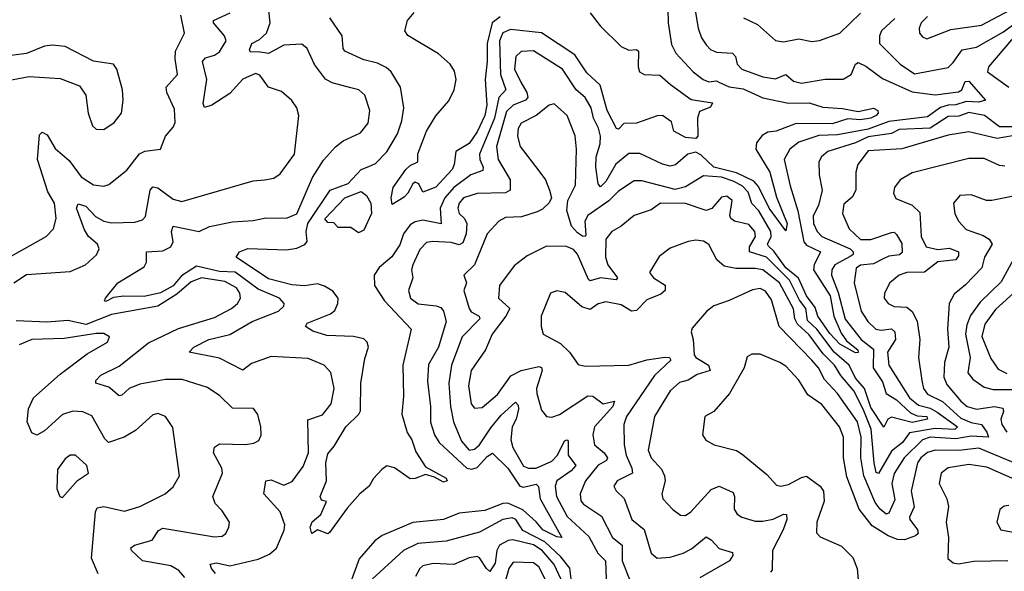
# Model space of a CAD drawing. Extents: x 1552294 to 1694791, y 811929 to 917222.
# Tile 534 of 643: x 1641398 to 1645223, y 902484 to 904628. Entities that reach past the tile are written whole.
import ezdxf

# ---------------------------------------------------------------- set-up
doc = ezdxf.new("R2010")
doc.units = 0

msp = doc.modelspace()

# ---------------------------------------------------------------- linework, layer by layer
at = {"layer": '0CON10XD'}
for points in [[(1643915, 904730), (1643917.2, 904615), (1643930.7, 904530.7), (1643947.3, 904497.3), (1644015.2, 904425.2), (1644052.9, 904395), (1644075, 904386.8), (1644105, 904390.7), (1644114.4, 904385), (1644155, 904367), (1644209.5, 904359.5), (1644285, 904324.5), (1644385, 904303.9), (1644465, 904304), (1644518.3, 904288.3), (1644595, 904282.9), (1644655, 904270.6), (1644715, 904284.4), (1644731.4, 904275), (1644732.7, 904265), (1644725.3, 904255), (1644704.4, 904244.4), (1644665, 904238.5), (1644615, 904242.4), (1644555, 904222.5), (1644415, 904223.7), (1644337.5, 904195), (1644305, 904190.3), (1644282.3, 904177.7), (1644260.4, 904149.6), (1644258.3, 904125), (1644312, 904035), (1644337.9, 903937.9), (1644380.2, 903835), (1644375, 903807.5), (1644309.4, 903895), (1644268.8, 903978.8), (1644250, 904000), (1644182.7, 904032.7), (1644094.7, 904054.7), (1644045, 904102.3), (1644025, 904112.5), (1643994.4, 904105.6), (1643946, 904064), (1643925, 904058.4), (1643896, 904066), (1643807.1, 904107.1), (1643765, 904107.1), (1643714.4, 904065.6), (1643675, 903998.8), (1643655, 903978.5), (1643645, 903990), (1643636.7, 904055), (1643637.2, 904095), (1643653.7, 904145), (1643654, 904175), (1643646.6, 904206.6), (1643627, 904245), (1643619, 904285), (1643595.4, 904325.4), (1643560.7, 904355), (1643506.4, 904435), (1643395, 904506.7), (1643345.9, 904504.1), (1643325.5, 904484.5), (1643320.2, 904435), (1643345.3, 904385.3)], [(1641375, 903604.7), (1641425, 903637.9), (1641595, 903649.7), (1641654.4, 903675), (1641696.5, 903713.5), (1641706.7, 903736.7), (1641700, 903755), (1641665.9, 903785), (1641650.5, 903810.5), (1641619.5, 903895), (1641625, 903911.8), (1641655, 903902.6), (1641693.3, 903863.3), (1641725.6, 903845), (1641755, 903838.8), (1641845, 903841.2), (1641875, 903849.6), (1641887.7, 903862.3), (1641904.8, 903965.2), (1641915, 903978.4), (1641935, 903973.8), (1641995, 903929.7), (1642028.3, 903921.7), (1642305, 904001.5), (1642350, 904005), (1642385, 904011.8), (1642410.7, 904029.3), (1642466.2, 904105), (1642482.9, 904255), (1642474.4, 904285), (1642455, 904314.2), (1642415, 904348.1), (1642365, 904366.1), (1642331.6, 904411.6), (1642315, 904418), (1642265, 904396.8), (1642215, 904340.6), (1642145, 904296), (1642115.9, 904285.9), (1642111.5, 904301.5), (1642124.8, 904395), (1642108, 904465), (1642120.1, 904479.9), (1642155, 904489.7), (1642175, 904502.5), (1642200.7, 904545), (1642194.1, 904565), (1642150.7, 904615), (1642151.5, 904625), (1642216.2, 904653.8)], [(1642158.9, 902475), (1642143.1, 902495), (1642138.8, 902511.2), (1642163.2, 902516.8), (1642215, 902505.6), (1642325, 902530.7), (1642369.3, 902550.7), (1642395.7, 902574.3), (1642426, 902644), (1642427.9, 902665), (1642409.6, 902715), (1642347.1, 902785), (1642354.2, 902835.8), (1642375, 902840), (1642425, 902818.2), (1642457.4, 902832.6), (1642499.1, 902890.9), (1642520.4, 902945), (1642517.6, 903072.4), (1642575, 903092.5), (1642607.7, 903135), (1642620, 903195), (1642606.5, 903256.5), (1642580.8, 903285), (1642518.5, 903311.5), (1642375, 903319.1), (1642298.5, 903291.5), (1642264.6, 903265.4), (1642175, 903311.8), (1642056.2, 903335), (1642074.6, 903355), (1642132.9, 903385), (1642215, 903404.7), (1642301.2, 903455), (1642403.5, 903495), (1642424.5, 903515), (1642425.5, 903525), (1642407.5, 903545), (1642325, 903580), (1642235, 903646.2), (1642175, 903649.5), (1642085, 903670.3), (1642027.5, 903632.5), (1641995, 903593), (1641945, 903566.2), (1641882.4, 903552.4), (1641803, 903553), (1641762.5, 903547.5), (1641733, 903533), (1641727.5, 903535), (1641731.2, 903545), (1641780, 903605), (1641882.4, 903667.6), (1641890.5, 903685), (1641891.2, 903725), (1641955, 903729.1), (1641985.6, 903745), (1641994.6, 903765), (1641987.8, 903805), (1641994.7, 903825.3), (1642095.2, 903804.8), (1642136.1, 903823.9), (1642225, 903841.9), (1642305, 903847.1), (1642355, 903858.2), (1642435, 903856.9), (1642475, 903873.3), (1642535.3, 904015), (1642578.7, 904081.3), (1642625, 904133.5), (1642655, 904157.1), (1642721.9, 904188.1), (1642752.7, 904225), (1642759.1, 904275), (1642739.5, 904335), (1642715.8, 904355), (1642685, 904363.1), (1642612.7, 904382.7), (1642586.4, 904396.4), (1642543.2, 904453.2), (1642515.3, 904515.3), (1642495, 904533.1), (1642425, 904529.3), (1642365, 904495.8), (1642325, 904503.1), (1642295, 904501.5), (1642290.8, 904510.8), (1642300.5, 904535), (1642329.6, 904550.4), (1642356.5, 904575), (1642371.2, 904615), (1642366.2, 904663.8)], [(1643614.9, 904654.9), (1643653.3, 904603.3), (1643735, 904523.5), (1643765, 904509.1), (1643795, 904511.9), (1643802.9, 904505), (1643800.9, 904445), (1643806.7, 904425), (1643824.4, 904414.4), (1643885, 904412.6), (1643926, 904376), (1644007.2, 904317.2), (1644089.6, 904305), (1644082.1, 904287.9), (1644039.1, 904270.9), (1644031.5, 904245), (1644032.5, 904175), (1644025, 904166), (1643985, 904170.5), (1643940, 904195), (1643930.1, 904230.1), (1643895, 904255.4), (1643875, 904254.7), (1643795, 904225.6), (1643745.8, 904224.2), (1643725, 904202.7), (1643716.7, 904205), (1643680.8, 904275), (1643653.3, 904373.3), (1643600.9, 904420.9), (1643555, 904491), (1643425, 904576.5), (1643305, 904590), (1643275, 904577.1), (1643262.2, 904545), (1643265.9, 904415), (1643287.1, 904355), (1643259.8, 904325), (1643243, 904245), (1643184.2, 904105), (1643185.9, 904085), (1643199.2, 904055), (1643197.8, 904042.2), (1643150.7, 904025), (1643085, 903975.2), (1643050.5, 903935), (1643031.5, 903895), (1643036, 903834), (1642965, 903848.5), (1642935, 903842.7), (1642915, 903831.1), (1642889.1, 903795), (1642875, 903752.9), (1642843.6, 903706.4), (1642794.9, 903665.1), (1642775.2, 903634.8), (1642776.4, 903595), (1642815.5, 903535.5), (1642919.4, 903425), (1642886.5, 903285), (1642889.5, 903165), (1642882.5, 903095), (1642903.7, 903023.7), (1642921.6, 902995), (1642937.7, 902947.7), (1642975, 902890), (1643055, 902845.6), (1643059.2, 902835), (1643045, 902830.6), (1643010.3, 902850.3), (1642975, 902860.8), (1642935, 902844.3), (1642915, 902844), (1642855, 902886.7), (1642825, 902893.3), (1642805, 902880), (1642772.5, 902845), (1642756.2, 902815), (1642720, 902785), (1642670.5, 902729.5), (1642602.5, 902635), (1642595, 902630), (1642555.6, 902645.6), (1642535, 902631.1), (1642532.1, 902635), (1642526.8, 902655), (1642535, 902676), (1642568.8, 902705), (1642590, 902755), (1642570.7, 902760.7), (1642566, 902775), (1642590.3, 902835), (1642588, 902905), (1642595, 902940.5), (1642619.9, 902970.1), (1642665, 903045.8), (1642715.2, 903094.8), (1642721.9, 903108.1), (1642724, 903215), (1642738.8, 903311.2), (1642752.9, 903355), (1642747.8, 903375), (1642735, 903387.8), (1642695, 903397.1), (1642591, 903401), (1642537.2, 903417.2), (1642509.2, 903435), (1642515, 903447.8), (1642606, 903484), (1642622, 903498), (1642633.9, 903525), (1642635.4, 903545), (1642615, 903572.2), (1642582.5, 903592.5), (1642555, 903600.9), (1642505, 903593.1), (1642455, 903597.7), (1642365, 903620.1), (1642239.5, 903705), (1642251.9, 903725), (1642285, 903739.1), (1642435, 903733.8), (1642475, 903739.8), (1642505.7, 903754.3), (1642514.8, 903765.2), (1642511.6, 903805), (1642518.2, 903835), (1642604.8, 903965.2), (1642675, 903991.7), (1642724.4, 904045.6), (1642755, 904056.9), (1642780.8, 904069.2), (1642825, 904113.8), (1642866.5, 904183.5), (1642883.3, 904235), (1642890.9, 904285), (1642877.7, 904365), (1642841.5, 904425), (1642822.5, 904442.5), (1642788.5, 904458.5), (1642735, 904471.8), (1642661.9, 904505), (1642655.4, 904515.4), (1642651.3, 904565), (1642603.3, 904635)], [(1643265, 904638.7), (1643233.8, 904615), (1643214.6, 904535), (1643214.5, 904465.5), (1643206.3, 904395), (1643213, 904295), (1643205.7, 904255), (1643175, 904191.8), (1643145, 904146.4), (1643092, 904115), (1643086.3, 904065), (1643078, 904045), (1643015, 903977.1), (1642965, 903957.5), (1642949.3, 903989.3), (1642935, 903996.7), (1642925, 903990), (1642906.8, 903953.2), (1642892, 903938), (1642845, 903910), (1642841.5, 903935), (1642849.1, 903975), (1642898.4, 904045), (1642915, 904060.9), (1642944.5, 904075.5), (1642945, 904105.8), (1642979.3, 904195), (1643015.3, 904254.7), (1643065, 904311.9), (1643086.6, 904355), (1643093.5, 904395), (1643087.9, 904427.9), (1643070, 904455), (1643025.7, 904495), (1642906.8, 904566.8), (1642894.3, 904585), (1642904.7, 904625), (1642931.3, 904655)], [(1644021.7, 904671.7), (1644034.2, 904595), (1644046.8, 904556.8), (1644065, 904529.6), (1644082.4, 904512.4), (1644105, 904502), (1644167.7, 904497.7), (1644178.7, 904485), (1644186.1, 904455), (1644203.5, 904435), (1644285, 904406.1), (1644335, 904397.5), (1644375, 904414.7), (1644405, 904388.6), (1644435, 904380.5), (1644527, 904397), (1644597, 904397), (1644628.5, 904415), (1644645.3, 904454.7), (1644655, 904461.8), (1644685, 904447), (1644749.5, 904399.5), (1644865, 904347.5), (1644955, 904335.5), (1645045, 904346.8), (1645058.9, 904355), (1645071.9, 904388.1), (1645085, 904388.9), (1645150.6, 904315), (1645125, 904307.1), (1645075, 904310.1), (1645035, 904296.2), (1645005, 904295.8), (1644975, 904286.3), (1644925, 904250.4), (1644775, 904232.1), (1644695, 904202.5), (1644575, 904179.7), (1644502.5, 904177.5), (1644425, 904152), (1644389.6, 904125), (1644367.6, 904085), (1644391.7, 903981.7), (1644420.7, 903885), (1644444.1, 903765), (1644455, 903752), (1644509.7, 903725), (1644484.4, 903675.6), (1644482.2, 903655), (1644546.2, 903555), (1644560.8, 903475), (1644589, 903409), (1644610.2, 903380.2), (1644653.8, 903345), (1644655, 903334.4), (1644645, 903332.4), (1644585, 903367), (1644545, 903408.4), (1644499.3, 903475), (1644488.7, 903508.7), (1644454.5, 903554.5), (1644423.6, 903623.6), (1644375, 903663.7), (1644328.6, 903728.6), (1644307.6, 903747.6), (1644304, 903755), (1644317.9, 903785), (1644316.9, 903805), (1644269.8, 903885), (1644242.8, 903912.8), (1644227.8, 903957.8), (1644205, 903982.3), (1644170.2, 903999.8), (1644125, 904015.1), (1644055, 904020.3), (1643985, 903978.4), (1643945, 903968.4), (1643815, 904002), (1643785, 904001.8), (1643725, 903961.4), (1643686.9, 903923.1), (1643605, 903866.8), (1643594.4, 903845), (1643598.1, 903791.9), (1643595, 903784.5), (1643585, 903786.8), (1643565, 903798.9), (1643542.5, 903825), (1643524.1, 903885.9), (1643527.2, 903925), (1643556.9, 903985), (1643561.1, 904125), (1643556.2, 904176.2), (1643525.6, 904255.6), (1643475, 904301.1), (1643455, 904295.6), (1643404.4, 904255.6), (1643346.9, 904225), (1643334.7, 904205), (1643331.6, 904175), (1643342.5, 904135), (1643415, 904040.6)], [(1644210.8, 904635), (1644265, 904608.5), (1644335, 904546.5), (1644365, 904541.5), (1644425, 904553.8), (1644475, 904542.7), (1644505, 904546.9), (1644585, 904575.3), (1644665, 904653)], [(1644925, 904640), (1644900.8, 904615), (1644892.3, 904595), (1644893.5, 904575), (1644905, 904560.6), (1644922.8, 904552.8), (1645015, 904589.2), (1645135, 904605.9), (1645245, 904665.2)], [(1641324.4, 903685), (1641501.5, 903785), (1641529.2, 903815), (1641540.6, 903855), (1641533.2, 903915), (1641508.2, 903958.2), (1641467.6, 904085), (1641475, 904180), (1641485, 904191.2), (1641505, 904180), (1641536.6, 904126.6), (1641590.9, 904080.9), (1641637.2, 904017.2), (1641685, 903985.4), (1641725, 903981.1), (1641745, 903987.1), (1641815, 904042.5), (1641863.4, 904106.6), (1641885, 904116.4), (1641945.5, 904124.5), (1641964.3, 904175), (1641995, 904210), (1642002.5, 904227.5), (1641999.9, 904279.9), (1641970.3, 904345), (1641967.5, 904365), (1642011.8, 904415), (1642002.2, 904475), (1642003.9, 904505), (1642038.5, 904575), (1642023.8, 904645)], [(1644797.5, 904632.5), (1644746.4, 904585), (1644738.9, 904565), (1644738.9, 904535), (1644819.4, 904455), (1644875, 904417.5), (1645005, 904442.1), (1645025, 904460.9), (1645059, 904511), (1645115, 904521.2), (1645220.1, 904579.9), (1645255, 904605.8)], [(1645281, 904585), (1645161.9, 904445), (1645157.8, 904425), (1645241.1, 904365)], [(1641725, 904201.4), (1641765, 904227.5), (1641794.4, 904265), (1641800, 904315), (1641797.1, 904355), (1641775.8, 904435.8), (1641762.5, 904455), (1641685, 904466.7), (1641575, 904523.8), (1641525, 904528.1), (1641495, 904524.3), (1641425, 904495.7), (1641325, 904483.3), (1641294.3, 904465), (1641287.5, 904435), (1641325, 904386.7), (1641435, 904407.5), (1641555, 904398.6), (1641630.5, 904370.5), (1641655.8, 904335), (1641664.4, 904265), (1641680.8, 904215), (1641695, 904202), (1641725, 904201.4)], [(1643345.3, 904385.3), (1643369.1, 904345), (1643371.7, 904325), (1643363.5, 904315), (1643315, 904295.5), (1643289.1, 904270.9), (1643250.7, 904135), (1643257, 904085), (1643304, 904005), (1643304.2, 903965.7), (1643285.2, 903954.8), (1643175, 903951.6), (1643122.9, 903935), (1643105.8, 903915), (1643100.3, 903895), (1643105.3, 903875), (1643126.4, 903855), (1643135.2, 903835), (1643132.5, 903795), (1643119.9, 903760.1), (1643105, 903753.2), (1643075, 903761.7), (1643003.8, 903766.2), (1642978.6, 903761.4), (1642953.1, 903735), (1642925.3, 903675), (1642920.8, 903655), (1642925.3, 903625), (1642908.4, 903575), (1642916.1, 903545), (1642946, 903524), (1643016, 903516), (1643035, 903508.7), (1643044.8, 903494.8), (1643054.7, 903455), (1643025.1, 903354.9), (1642987.1, 903287.1), (1642982.5, 903222.5), (1642993.9, 903125), (1642993.8, 903063.9), (1643009.2, 903015), (1643027.8, 902985), (1643135, 902884.8), (1643155, 902880.3), (1643175, 902886.8), (1643215, 902929.6), (1643235, 902942.5), (1643294.9, 902885), (1643341, 902815), (1643355, 902811.6), (1643405, 902823.2), (1643413.7, 902813.7), (1643420.4, 902765), (1643504, 902616), (1643485, 902618.1), (1643430.5, 902645), (1643405, 902676.3), (1643352.3, 902722.3), (1643295, 902748.7), (1643275, 902746.9), (1643205, 902719.8), (1643105, 902710.5), (1643045, 902685.3), (1642925.9, 902674.1), (1642806.7, 902623.3), (1642777.9, 902602.1), (1642717.1, 902532.9), (1642677, 902423)], [(1645265, 904211.5), (1645205, 904211.9), (1645145.9, 904255), (1645085, 904267.3), (1645046.8, 904253.2), (1645005, 904251.3), (1644935, 904205.5), (1644815, 904201), (1644785, 904185.5), (1644695, 904172.6), (1644645, 904149.3), (1644537.3, 904115), (1644513.8, 904095), (1644503.4, 904075), (1644504.7, 904025.3), (1644516, 903965), (1644501.2, 903905), (1644480.8, 903865), (1644481.7, 903835), (1644495.8, 903805), (1644514.7, 903785), (1644625, 903737.7), (1644636.8, 903725), (1644636, 903715), (1644625, 903706.8), (1644564.5, 903675.5), (1644553.4, 903655), (1644552.3, 903635), (1644577.9, 903567.9), (1644605, 903464.3), (1644667.6, 903385), (1644715, 903347.8), (1644713.9, 903275), (1644750.6, 903220.6), (1644763.9, 903175), (1644805, 903150), (1644859.5, 903099.5), (1644885, 903088.1), (1644922.1, 903085), (1644925.2, 903074.8), (1644865, 903062.2), (1644785, 903083.5), (1644770.9, 903075), (1644755, 903043.8), (1644705, 903121.2), (1644680.1, 903195), (1644645.3, 903235), (1644620, 903285), (1644562.2, 903335), (1644495.1, 903425), (1644459, 903459), (1644452, 903505), (1644427.2, 903537.2), (1644389.4, 903615), (1644300, 903705), (1644233.7, 903725), (1644233.4, 903745), (1644256.2, 903785), (1644253.9, 903805), (1644231.3, 903831.3), (1644175, 903844.7), (1644161.2, 903855), (1644157.2, 903867.2), (1644165.7, 903925), (1644145, 903941.6), (1644125, 903938.1), (1644086.6, 903893.4), (1644065, 903885.8), (1643985, 903913.7), (1643888, 903915), (1643851.2, 903888.8), (1643785, 903866.4), (1643735, 903825.5), (1643698.1, 903805), (1643675.3, 903774.7), (1643674.5, 903705), (1643683.5, 903675), (1643720.4, 903625), (1643715, 903616.9), (1643655, 903624.5), (1643615, 903613.4), (1643607.8, 903617.8), (1643565, 903716.9), (1643549.2, 903735), (1643523.1, 903746.9), (1643445, 903748.2), (1643369.7, 903709.7), (1643319, 903671), (1643262.4, 903595), (1643257.9, 903545), (1643302.5, 903505), (1643287.5, 903475), (1643234.1, 903405), (1643208.5, 903345), (1643152.1, 903265), (1643142.1, 903205), (1643152.2, 903135), (1643165, 903118.5), (1643195, 903120), (1643255, 903170.8), (1643306.9, 903243.1), (1643346.1, 903263.9), (1643415, 903280), (1643425.8, 903275.7), (1643427.6, 903265), (1643406, 903195), (1643406.8, 903175), (1643425, 903110), (1643445, 903085.8), (1643465, 903082.5), (1643495, 903093.8), (1643605, 903165.9), (1643625, 903164.1), (1643665, 903134.7), (1643708.8, 903145), (1643702.5, 903125), (1643630.8, 903045), (1643624.7, 903015), (1643630.7, 902975), (1643668.8, 902945), (1643682.2, 902925), (1643678.5, 902915), (1643645, 902896.2), (1643596.8, 902835), (1643575.3, 902785), (1643578.2, 902758.2), (1643588.5, 902745), (1643658.4, 902698.4), (1643701.2, 902615), (1643738.2, 902585), (1643739, 902525), (1643769, 902449)], [(1645255, 904176.8), (1645195, 904166.2), (1645085, 904191.8), (1645005, 904178.9), (1644825, 904125.6), (1644695, 904117.8), (1644654.7, 904065), (1644646.2, 904035), (1644646.5, 903965), (1644632.1, 903937.9), (1644599.6, 903910.4), (1644594.7, 903875), (1644620, 903815), (1644665, 903773.5), (1644705, 903772.9), (1644785, 903801.3), (1644795, 903802.2), (1644805, 903793.5), (1644825, 903757.5), (1644826.7, 903723.3), (1644815.7, 903714.3), (1644775, 903709.3), (1644752.3, 903697.7), (1644715, 903678.8), (1644665, 903674.2), (1644647.3, 903662.7), (1644640.6, 903605), (1644667.8, 903495), (1644693, 903455), (1644724.8, 903424.8), (1644745, 903421), (1644785, 903426.7), (1644797.5, 903415), (1644801.2, 903385), (1644770, 903335), (1644774.8, 903285), (1644855, 903158), (1644889.6, 903129.6), (1644935, 903117.8), (1644962.5, 903102.5), (1645042, 903045), (1645031.2, 903035), (1644955, 903038.5), (1644855, 903021.9), (1644828.3, 902985), (1644785, 902951.5), (1644735, 902863.5), (1644725, 902868.6), (1644717.2, 902905), (1644706, 903036), (1644674.5, 903114.5), (1644639.2, 903185), (1644588.7, 903245), (1644563.9, 903285), (1644519.5, 903329.5), (1644465, 903403.5), (1644420.1, 903445), (1644409.4, 903465), (1644404.5, 903504.5), (1644350.3, 903605), (1644285, 903656), (1644255, 903661.4), (1644180.2, 903660.2), (1644135, 903670), (1644106.9, 903695), (1644075, 903754.3), (1644055, 903766.7), (1644025, 903770.9), (1643995, 903766.2), (1643925, 903740), (1643882, 903708), (1643845.6, 903645), (1643860, 903625), (1643906.4, 903596.4), (1643905.3, 903575), (1643888.8, 903561.2), (1643835, 903539.3), (1643795, 903497.1), (1643775, 903495.3), (1643735, 903520), (1643675, 903530.8), (1643645, 903523.8), (1643615, 903501.9), (1643582.1, 903512.1), (1643517.4, 903567.4), (1643485, 903574.3), (1643460, 903565), (1643424.2, 903475), (1643424.3, 903435), (1643432, 903405), (1643499.7, 903369.7), (1643534, 903335), (1643567.6, 903287.6), (1643595, 903280.8), (1643764.6, 903284.6), (1643835, 903305.9), (1643905, 903316.1), (1643923.3, 903315), (1643927.8, 903305), (1643864.8, 903245), (1643755.3, 903085), (1643745.8, 903055), (1643746.2, 902975), (1643753.7, 902935), (1643776.3, 902885), (1643778.6, 902865), (1643719.4, 902835), (1643706.5, 902815), (1643715, 902797.1), (1643746.4, 902766.4), (1643776.8, 902685), (1643823.9, 902646.1), (1643851.9, 902555), (1643875, 902534.5), (1643925, 902538.9), (1643976, 902554), (1644008.6, 902571.4), (1644065, 902617.8), (1644085, 902606.9), (1644115, 902572), (1644167, 902557), (1644168.5, 902545), (1644155.6, 902524.4), (1644041, 902459)], [(1645205, 904061.6), (1645145, 904087.6), (1645085, 904088.4), (1644865, 904032.1), (1644819.2, 904005), (1644796.9, 903975), (1644793.2, 903953.2), (1644802.2, 903932.2), (1644865, 903907.3), (1644895, 903878.6), (1644899.7, 903785), (1644919.7, 903745), (1644965, 903734.1), (1645010.1, 903740.1), (1645045.7, 903725), (1645045, 903709.4), (1645035.1, 903694.9), (1644965, 903687), (1644913, 903647), (1644845, 903645.2), (1644814.5, 903635.5), (1644778.2, 903605), (1644757.3, 903565), (1644756.2, 903545), (1644772.2, 903525), (1644795, 903512.9), (1644845, 903510.9), (1644865, 903493.3), (1644885, 903455.8), (1644895.3, 903385.3), (1644890.3, 903315), (1644902.5, 903225), (1644909.6, 903195), (1644925, 903171.9), (1644983.5, 903143.5), (1645055, 903079), (1645095, 903061.9), (1645135, 903054.3), (1645155.9, 903025), (1645162.1, 903005), (1645095, 903008.6), (1645035, 902999.3), (1644935, 903005.8), (1644905.6, 902995), (1644833.8, 902925), (1644795, 902863.8), (1644785.9, 902825), (1644797.7, 902762.3), (1644775, 902709.4), (1644765, 902706.1), (1644741.5, 902725), (1644721.8, 902751.8), (1644677.9, 902855), (1644665.9, 902925), (1644667.2, 903005), (1644653.1, 903065), (1644575.6, 903175), (1644525, 903229.7), (1644501, 903275), (1644476.1, 903305), (1644348.4, 903435), (1644319.5, 903539.5), (1644295, 903573.2), (1644275, 903582.6), (1644245, 903578.4), (1644155, 903536.1), (1644095, 903515.5), (1644066.7, 903493.3), (1644011.1, 903428.9), (1644006.7, 903415), (1644015.2, 903385.2), (1644018.3, 903325), (1644025, 903314.8), (1644074.7, 903285), (1644080.9, 903265), (1644030.8, 903249.2), (1643995, 903226.7), (1643962, 903218), (1643925.3, 903185), (1643863.8, 903085), (1643840, 902955), (1643850.9, 902925), (1643891.2, 902881.2), (1643903.9, 902855), (1643905.3, 902835), (1643893.1, 902785), (1643896.5, 902765), (1643935, 902724.5), (1643965, 902702.7), (1643985, 902701.2), (1644005.3, 902715), (1644085, 902801.8), (1644115, 902815.3), (1644170, 902790), (1644175.3, 902775.3), (1644173.8, 902725), (1644185.9, 902705.9), (1644204, 902695), (1644255, 902679.1), (1644285, 902678.4), (1644325, 902686.3), (1644365, 902706.1), (1644377.1, 902705), (1644378.2, 902685), (1644364.8, 902645), (1644322.3, 902565), (1644321.3, 902488.7), (1644315, 902480.8)], [(1643415, 904040.6), (1643440.5, 904005), (1643457.1, 903965), (1643464.2, 903935), (1643455, 903916.2), (1643429.1, 903890.9), (1643409.1, 903880.9), (1643348.3, 903861.8), (1643285, 903858.4), (1643259.5, 903845), (1643215, 903795.6), (1643164.6, 903675.4), (1643124.3, 903635), (1643134.2, 903605), (1643123.1, 903575), (1643144, 903505), (1643152.6, 903492.6), (1643182.8, 903475), (1643185.7, 903465), (1643117.4, 903395), (1643075.9, 903285), (1643066, 903215), (1643071.7, 903125), (1643083, 903065), (1643115, 902989.2), (1643145, 902955.3), (1643165, 902958.8), (1643184.7, 902975), (1643228.1, 903041.9), (1643268.7, 903091.3), (1643325, 903141.5), (1643335, 903130), (1643335.7, 903114.3), (1643327.2, 903075), (1643311.5, 903045), (1643306.5, 902995), (1643313.9, 902965), (1643355, 902892.5), (1643375, 902884.3), (1643405, 902884.4), (1643465, 902911.5), (1643488.1, 902935), (1643515, 902990.8), (1643525, 902995.4), (1643529.5, 902989.5), (1643529, 902935), (1643558.7, 902895), (1643540.4, 902875), (1643484.5, 902835), (1643478.8, 902815), (1643484.3, 902775), (1643525, 902696.8), (1643608.9, 902618.9), (1643643.9, 902553.9), (1643673.5, 902525), (1643676.9, 902455)], [(1645225, 904058.8), (1645205, 904061.6)], [(1642715, 903800), (1642685, 903820), (1642635, 903820), (1642618.3, 903838.3), (1642595, 903840), (1642583.8, 903853.8), (1642660.8, 903935), (1642725, 903960), (1642745, 903944.3), (1642762.7, 903915), (1642765.6, 903875), (1642735, 903810), (1642715, 903800)], [(1645285, 903946.8), (1645175, 903924.6), (1645154.6, 903924.6), (1645095, 903947.3), (1645051.2, 903945), (1645025.8, 903914.2), (1645031.4, 903875), (1645045.6, 903845), (1645075, 903812.5), (1645140.7, 903789.3), (1645164.3, 903774.3), (1645176.2, 903755), (1645146.6, 903705), (1645136.1, 903663.9), (1645073.2, 903596.8), (1645028.5, 903561.5), (1645008.9, 903525), (1645003, 903425), (1645007.8, 903355), (1644991.4, 903295), (1644988.1, 903238.1), (1645000.6, 903210.6), (1645055, 903144.8), (1645078.7, 903125), (1645115, 903114.2), (1645185, 903124.5), (1645217.5, 903117.5), (1645219.7, 903105), (1645210, 903075), (1645213.5, 903055), (1645233.3, 903025)], [(1645257.2, 903695), (1645211, 903609), (1645129.8, 903530.2), (1645092.2, 903477.8), (1645077.6, 903442.4), (1645072.4, 903405), (1645090.4, 903315), (1645082, 903255), (1645100.8, 903230.8), (1645145, 903199.5), (1645180.2, 903190.2), (1645265, 903190.3)], [(1642039.6, 902459.6), (1642016.5, 902486.5), (1641985, 902504.7), (1641875.6, 902525), (1641833.1, 902565), (1641830, 902575), (1641844.7, 902585.3), (1641912.9, 902605), (1641937.6, 902642.4), (1641955, 902651.8), (1642155, 902617.9), (1642185, 902621.1), (1642198.6, 902631.4), (1642210.6, 902655), (1642212.9, 902675), (1642185, 902719.2), (1642157.4, 902747.4), (1642149.1, 902775), (1642185.6, 902865), (1642183.5, 902885), (1642151.5, 902945), (1642155, 902965.8), (1642175, 902979.6), (1642275, 902977.3), (1642308.2, 902981.8), (1642327.5, 902992.5), (1642336.4, 903013.6), (1642334.6, 903045), (1642323.7, 903093.7), (1642306.5, 903116.5), (1642225, 903118.5), (1642176, 903166), (1642127.7, 903197.7), (1642029.5, 903229.5), (1641965, 903229.3), (1641865, 903211.4), (1641823.1, 903195), (1641795, 903168.1), (1641785, 903165.6), (1641745, 903199.3), (1641694.7, 903214.7), (1641694.4, 903225), (1641714.1, 903245.9), (1641785, 903281.3), (1641898.2, 903371.8), (1642015, 903428.2), (1642155, 903470.5), (1642221.5, 903505), (1642244.5, 903525), (1642255.9, 903545), (1642253.3, 903565), (1642240.4, 903585), (1642195, 903610.5), (1642105, 903624.3), (1642065, 903609.1), (1642009.4, 903560.6), (1641935, 903514.5), (1641755, 903481.5), (1641656.5, 903443.5), (1641585, 903458.5), (1641505, 903452.6), (1641385, 903457.5)], [(1645258.8, 903565), (1645189.1, 903500.9), (1645148, 903445), (1645135.9, 903395.9), (1645171.4, 903311.4), (1645199.8, 903269.8), (1645233.2, 903253.2)], [(1641703.6, 902473.6), (1641677.9, 902535), (1641693.2, 902715), (1641699.7, 902730.3), (1641725, 902735.3), (1641805, 902717.6), (1641865, 902735.4), (1641964, 902785), (1641995, 902812.9), (1642019.1, 902855), (1641993, 903043), (1641965, 903085.8), (1641935, 903097.1), (1641915, 903091.9), (1641848.2, 903031.8), (1641804.8, 903005.2), (1641743.1, 902985), (1641728.9, 902998.9), (1641678.7, 903088.7), (1641643.5, 903103.5), (1641605, 903105.8), (1641565, 903093.3), (1641495, 903030), (1641465, 903013.1), (1641445, 903022), (1641427.5, 903065), (1641432.2, 903115), (1641452.2, 903157.8), (1641555, 903250.3), (1641660.7, 903329.3), (1641738.9, 903375), (1641746.7, 903395), (1641725, 903408.2), (1641695, 903408.7), (1641571.3, 903388.7), (1641445.5, 903384.5), (1641395.9, 903364.1)], [(1645263.8, 902903.8), (1645125, 902962.2), (1645046.1, 902953.9), (1644955, 902955.2), (1644925, 902945.9), (1644899.2, 902925), (1644886, 902905), (1644861.4, 902795), (1644872.6, 902735), (1644855.3, 902695), (1644856.5, 902685), (1644886.2, 902645), (1644888.8, 902631.2), (1644878.7, 902621.3), (1644835, 902605.9), (1644808, 902608), (1644771.9, 902621.9), (1644710.2, 902660.2), (1644658.9, 902725), (1644611.4, 902851.4), (1644598.4, 902925), (1644598, 903005), (1644582.5, 903045), (1644515, 903132.2), (1644460.1, 903170.1), (1644425, 903227.1), (1644375, 903281.5), (1644351.4, 903295), (1644275, 903327.7), (1644242.7, 903327.3), (1644225, 903318), (1644213.1, 903275), (1644156.4, 903175), (1644095.4, 903104.6), (1644060, 903085), (1644051.4, 903015), (1644063.8, 902993.8), (1644096.2, 902975), (1644182.9, 902952.9), (1644205, 902939.6), (1644300.7, 902860.7), (1644338.8, 902818.8), (1644355.4, 902815.4), (1644385, 902821.8), (1644435, 902848.8), (1644455, 902853.2), (1644508.5, 902815), (1644520.8, 902795), (1644523.3, 902756.7), (1644494.4, 902674.4), (1644493.2, 902633.2), (1644507.6, 902617.6), (1644591.3, 902581.3), (1644635, 902537.1), (1644651.2, 902495), (1644660, 902405)], [(1641565, 902771.2), (1641622.9, 902837.1), (1641666, 902865), (1641658.6, 902895), (1641615, 902935.6), (1641595, 902935.6), (1641575, 902921.4), (1641545, 902880), (1641543.1, 902805), (1641554.2, 902774.2), (1641565, 902771.2)], [(1645276.2, 902835), (1645155, 902889), (1645085, 902899.1), (1645005, 902886.3), (1644977.9, 902865), (1644970, 902825), (1645000.5, 902765), (1645006.2, 902736.2), (1644996.9, 902675), (1645006.2, 902615), (1645004.4, 902534.4), (1645025, 902516.9), (1645045, 902512.9), (1645105, 902523.4), (1645236.5, 902526.5)], [(1645240.6, 902739.4), (1645222.9, 902737.1), (1645206.4, 902723.6), (1645194.4, 902675), (1645209.2, 902645), (1645355, 902618.2)], [(1643541.6, 902445), (1643535.8, 902495.8), (1643500.5, 902540.5), (1643438.3, 902598.3), (1643352.3, 902642.3), (1643325.1, 902685), (1643311.6, 902691.6), (1643274.7, 902685.3), (1643185, 902635.9), (1643055, 902601), (1642945, 902592.4), (1642889.6, 902565), (1642768.9, 902455)], [(1643509.4, 902435), (1643475, 902510.6), (1643427.8, 902565), (1643395, 902587.4), (1643314, 902606), (1643295.9, 902604.1), (1643262.6, 902585), (1643252.3, 902565), (1643246, 902515), (1643225, 902483.8), (1643211.3, 902495), (1643185, 902536), (1643175, 902541.2), (1643145, 902536.8), (1643085, 902509.8), (1643005, 902514), (1642965, 902505.3), (1642952.8, 902495), (1642936.2, 902463.8)], [(1643447.9, 902437.9), (1643415, 902500.8), (1643395, 902516.6), (1643315, 902519.3), (1643299.1, 902495), (1643280, 902430)]]:
    msp.add_lwpolyline(points, dxfattribs=at)

doc.saveas('drawing.dxf')
